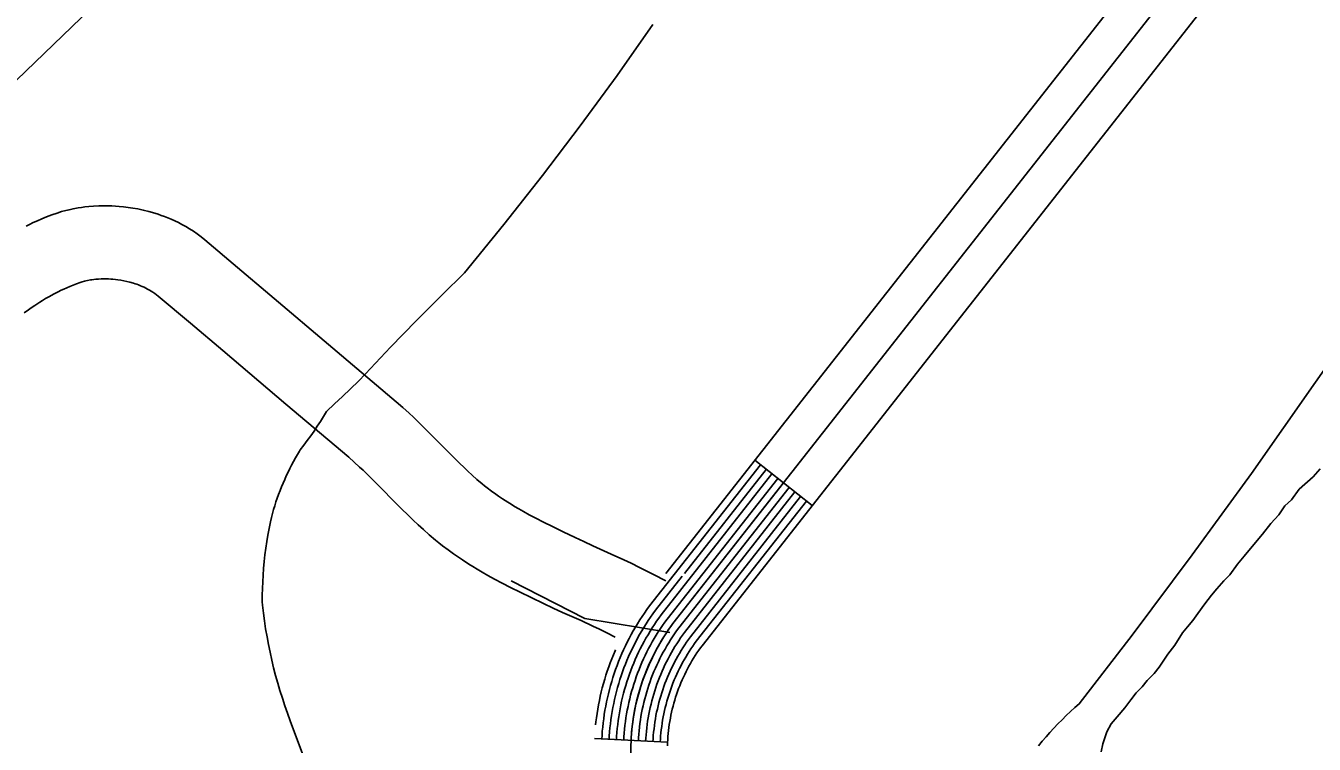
# Model space of a CAD drawing. Extents: x 3180038 to 3217926, y 922069 to 947485.
# Drawn here: x 3188708 to 3189237, y 934906 to 935201 of the extents above; entities that cross this region are included whole.
import ezdxf

# ---------------------------------------------------------------- set-up
doc = ezdxf.new("R2010")
doc.units = 0
for name, color, linetype in [('V-LEVE-TOET', 7, 'Continuous'), ('V-ROAD-CNTR', 7, 'Continuous'), ('V-TOPO-SHOR', 7, 'Continuous'), ('V-WETL-SWMP', 7, 'Continuous')]:
    doc.layers.add(name, color=color, linetype=linetype)

msp = doc.modelspace()

# ---------------------------------------------------------------- linework, layer by layer
at = {"layer": 'V-LEVE-TOET'}
for points in [[(3188827.61, 935036.72), (3188828.9, 935038.72), (3188830.16, 935040.75), (3188831.37, 935042.8), (3188831.39, 935042.84), (3188831.39, 935042.84), (3188834.71, 935045.9), (3188838, 935048.99), (3188841.27, 935052.11), (3188844.51, 935055.27), (3188847.42, 935058.16), (3188847.42, 935058.16), (3188857.72, 935069.17), (3188868.19, 935080.01), (3188878.84, 935090.67), (3188888.1, 935099.67), (3188888.1, 935099.67), (3188904.25, 935119.49), (3188920.06, 935139.58), (3188935.52, 935159.94), (3188950.64, 935180.57), (3188965.4, 935201.44)], [(3189263.62, 935092.3), (3189210.97, 935017.29), (3189210.97, 935017.29), (3189186.74, 934983.98), (3189162.01, 934951.02), (3189140.33, 934922.92), (3189140.33, 934922.92), (3189138.53, 934921.33), (3189136.75, 934919.71), (3189135.01, 934918.05), (3189133.29, 934916.38), (3189131.6, 934914.67), (3189129.94, 934912.92), (3189128.31, 934911.16), (3189126.71, 934909.36), (3189125.14, 934907.54), (3189123.6, 934905.69)], [(3188845.13, 934839.48), (3188816.56, 934915.99), (3188816.56, 934915.99), (3188815.42, 934919.04), (3188814.34, 934922.11), (3188813.31, 934925.19), (3188812.33, 934928.3), (3188811.4, 934931.42), (3188810.53, 934934.56), (3188809.72, 934937.71), (3188808.95, 934940.87), (3188808.24, 934944.05), (3188807.59, 934947.24), (3188807, 934950.44), (3188806.45, 934953.65), (3188805.97, 934956.87), (3188805.54, 934960.1), (3188805.16, 934963.34), (3188805.02, 934964.69), (3188805.02, 934964.69), (3188805.05, 934967.45), (3188805.12, 934970.2), (3188805.23, 934972.96), (3188805.39, 934975.71), (3188805.6, 934978.45), (3188805.86, 934981.2), (3188806.17, 934983.94), (3188806.52, 934986.67), (3188806.92, 934989.4), (3188807.36, 934992.12), (3188807.86, 934994.83), (3188808.39, 934997.53), (3188808.79, 934999.36), (3188808.79, 934999.36), (3188809.22, 935000.96), (3188809.68, 935002.54), (3188810.16, 935004.12), (3188810.67, 935005.69), (3188811.21, 935007.25), (3188811.77, 935008.8), (3188812.35, 935010.35), (3188812.96, 935011.88), (3188813.59, 935013.4), (3188814.25, 935014.91), (3188814.93, 935016.41), (3188815.64, 935017.9), (3188816.36, 935019.37), (3188817.12, 935020.83), (3188817.89, 935022.28), (3188818.69, 935023.72), (3188819.51, 935025.14), (3188820.35, 935026.54), (3188820.65, 935027.03), (3188820.65, 935027.03), (3188822.11, 935028.92), (3188823.54, 935030.83), (3188824.93, 935032.77), (3188826.29, 935034.73), (3188827.61, 935036.72)]]:
    msp.add_lwpolyline(points, dxfattribs=at)
at = {"layer": 'V-ROAD-CNTR'}
for p, q in [((3189030.72, 935004.21), (3189007.14, 935022.76)), ((3188937.39, 934957.87), (3188907.22, 934973.38)), ((3188972.3, 934952.18), (3188937.39, 934957.87)), ((3188971.38, 934907.12), (3188941.42, 934908.71))]:
    msp.add_line(p, q, dxfattribs=at)
for points in [[(3191151.81, 939057.08), (3189829.73, 936317.66), (3189780.65, 936216.27), (3189729.57, 936116.68), (3189676.72, 936017.84), (3189622.44, 935919.01), (3189566.14, 935821.91), (3189508.34, 935726.16), (3189454.5, 935639.54), (3189409.28, 935567.56), (3189362.72, 935497.1), (3189314.86, 935427.34), (3189265.96, 935357.7), (3189215.67, 935289.53), (3189180.73, 935243.5), (3188970.65, 934976.35)], [(3189192.6, 935234.33), (3188973.59, 934955.82)], [(3189204.47, 935225.16), (3188985.53, 934946.74), (3188984.87, 934945.84), (3188984.17, 934944.84), (3188983.43, 934943.76), (3188982.73, 934942.69), (3188982.08, 934941.65), (3188981.41, 934940.53), (3188980.76, 934939.43), (3188980.17, 934938.37), (3188979.58, 934937.25), (3188978.99, 934936.11), (3188978.43, 934934.95), (3188977.88, 934933.8), (3188977.38, 934932.68), (3188976.89, 934931.53), (3188976.4, 934930.32), (3188975.94, 934929.14), (3188975.51, 934927.95), (3188975.09, 934926.77), (3188974.7, 934925.57), (3188974.32, 934924.34), (3188973.97, 934923.13), (3188973.65, 934921.93), (3188973.34, 934920.67), (3188973.04, 934919.45), (3188972.78, 934918.22), (3188972.53, 934916.96), (3188972.31, 934915.7), (3188972.11, 934914.48), (3188971.94, 934913.25), (3188971.78, 934911.95), (3188971.64, 934910.68), (3188971.53, 934909.45), (3188971.44, 934908.21), (3188971.37, 934906.89), (3188971.32, 934905.64)], [(3188970.64, 934973.34), (3188965.62, 934975.95), (3188959.9, 934978.85), (3188956.47, 934980.54), (3188953.43, 934981.98), (3188948.26, 934984.34), (3188940.69, 934987.74), (3188937.04, 934989.4), (3188933.42, 934991.11), (3188928.48, 934993.48), (3188924.18, 934995.58), (3188920.5, 934997.41), (3188917.34, 934999.03), (3188914.64, 935000.47), (3188912.32, 935001.74), (3188910.33, 935002.87), (3188908.61, 935003.88), (3188907.14, 935004.77), (3188905.9, 935005.54), (3188903.66, 935006.98), (3188902.05, 935008.06), (3188900.9, 935008.86), (3188899.14, 935010.14), (3188897.41, 935011.45), (3188896.32, 935012.31), (3188895.28, 935013.16), (3188893.16, 935014.94), (3188891.23, 935016.65), (3188889.42, 935018.3), (3188887.72, 935019.9), (3188886.15, 935021.41), (3188883.13, 935024.4), (3188872.22, 935035.44), (3188869.32, 935038.3), (3188867.08, 935040.44), (3188865.34, 935042.07), (3188862.71, 935044.46), (3188860.04, 935046.77), (3188834.08, 935068.74), (3188808.18, 935090.64), (3188794.91, 935101.86), (3188781.51, 935113.18), (3188780, 935114.4), (3188778.38, 935115.61), (3188776.78, 935116.71), (3188775.2, 935117.72), (3188773.64, 935118.64), (3188772.11, 935119.48), (3188770.61, 935120.25), (3188769.14, 935120.96), (3188767.7, 935121.6), (3188766.29, 935122.19), (3188764.92, 935122.73), (3188763.59, 935123.21), (3188762.28, 935123.66), (3188760.94, 935124.09), (3188758.54, 935124.78), (3188756.19, 935125.36), (3188753.99, 935125.83), (3188751.91, 935126.21), (3188749.96, 935126.5), (3188748.12, 935126.73), (3188746.39, 935126.9), (3188744.77, 935127.03), (3188743.26, 935127.11), (3188741.84, 935127.15), (3188740.44, 935127.17), (3188738.02, 935127.13), (3188735.84, 935127.02), (3188733.94, 935126.87), (3188732.28, 935126.69), (3188730.83, 935126.5), (3188729.5, 935126.29), (3188727.4, 935125.9), (3188725.75, 935125.54), (3188724.47, 935125.22), (3188722.69, 935124.73), (3188720.91, 935124.17), (3188718.63, 935123.37), (3188716.53, 935122.58), (3188714.58, 935121.79), (3188712.76, 935121.02), (3188711.07, 935120.26), (3188709.5, 935119.52), (3188708.14, 935118.85)], [(3188949.93, 934950.27), (3188946.51, 934952.01), (3188943.45, 934953.51), (3188940.78, 934954.77), (3188935.88, 934957.01), (3188928.32, 934960.4), (3188924.41, 934962.19), (3188920.52, 934964.02), (3188915.4, 934966.49), (3188910.92, 934968.67), (3188906.95, 934970.65), (3188903.45, 934972.44), (3188900.39, 934974.07), (3188897.69, 934975.55), (3188895.33, 934976.89), (3188893.27, 934978.1), (3188891.47, 934979.19), (3188889.86, 934980.18), (3188887.17, 934981.92), (3188885.12, 934983.3), (3188883.55, 934984.39), (3188881.29, 934986.03), (3188879.05, 934987.72), (3188877.57, 934988.89), (3188876.14, 934990.05), (3188873.56, 934992.23), (3188871.18, 934994.33), (3188869.01, 934996.31), (3188867.03, 934998.17), (3188865.2, 934999.94), (3188861.91, 935003.19), (3188851.02, 935014.21), (3188848.41, 935016.79), (3188846.45, 935018.67), (3188845.01, 935020.01), (3188842.8, 935022.01), (3188840.53, 935023.99), (3188814.7, 935045.83), (3188788.81, 935067.74), (3188775.55, 935078.95), (3188762.4, 935090.06), (3188761.61, 935090.69), (3188760.92, 935091.2), (3188760.21, 935091.69), (3188759.5, 935092.15), (3188758.76, 935092.58), (3188758.02, 935092.99), (3188757.27, 935093.38), (3188756.53, 935093.73), (3188755.79, 935094.06), (3188755.05, 935094.37), (3188754.32, 935094.66), (3188753.58, 935094.93), (3188752.87, 935095.17), (3188752.24, 935095.37), (3188750.77, 935095.79), (3188749.44, 935096.12), (3188748.18, 935096.39), (3188746.98, 935096.61), (3188745.84, 935096.78), (3188744.78, 935096.92), (3188743.79, 935097.02), (3188742.86, 935097.09), (3188741.98, 935097.13), (3188741.17, 935097.16), (3188740.48, 935097.17), (3188739, 935097.14), (3188737.79, 935097.08), (3188736.77, 935097), (3188735.89, 935096.91), (3188735.13, 935096.8), (3188734.55, 935096.71), (3188733.36, 935096.49), (3188732.58, 935096.32), (3188732.07, 935096.19), (3188731.2, 935095.95), (3188730.37, 935095.69), (3188728.87, 935095.17), (3188727.43, 935094.62), (3188726.07, 935094.08), (3188724.79, 935093.53), (3188723.59, 935092.99), (3188722.46, 935092.47), (3188721.31, 935091.9)], [(3188721.59, 935092.04), (3188719.4, 935090.92), (3188717.67, 935089.97), (3188716.16, 935089.1), (3188714.83, 935088.3), (3188713.72, 935087.61), (3188711.65, 935086.27), (3188710.16, 935085.25), (3188709.08, 935084.49), (3188707.39, 935083.27)], [(3189009.5, 935020.91), (3188964.03, 934963.08), (3188962.93, 934961.58), (3188961.92, 934960.14), (3188960.97, 934958.73), (3188960.01, 934957.28), (3188959.07, 934955.77), (3188958.2, 934954.32), (3188957.32, 934952.83), (3188956.45, 934951.27), (3188955.64, 934949.75), (3188954.85, 934948.2), (3188954.1, 934946.66), (3188953.36, 934945.1), (3188952.63, 934943.48), (3188951.95, 934941.87), (3188951.31, 934940.29), (3188950.68, 934938.68), (3188950.08, 934937.03), (3188949.51, 934935.39), (3188948.96, 934933.72), (3188948.46, 934932.09), (3188947.97, 934930.41), (3188947.52, 934928.72), (3188947.1, 934927.06), (3188946.7, 934925.37), (3188946.34, 934923.65), (3188946, 934921.95), (3188945.7, 934920.26), (3188945.41, 934918.52), (3188945.17, 934916.78), (3188944.96, 934915.1), (3188944.77, 934913.38), (3188944.61, 934911.63), (3188944.49, 934909.88), (3188944.42, 934908.56)], [(3189014.22, 935017.2), (3188968.81, 934959.45), (3188967.8, 934958.08), (3188966.86, 934956.74), (3188965.96, 934955.4), (3188965.06, 934954.03), (3188964.18, 934952.63), (3188963.36, 934951.26), (3188962.53, 934949.85), (3188961.73, 934948.4), (3188960.96, 934946.97), (3188960.21, 934945.51), (3188959.51, 934944.06), (3188958.81, 934942.59), (3188958.13, 934941.08), (3188957.49, 934939.58), (3188956.89, 934938.08), (3188956.29, 934936.56), (3188955.73, 934935.02), (3188955.19, 934933.48), (3188954.68, 934931.91), (3188954.21, 934930.37), (3188953.75, 934928.79), (3188953.32, 934927.21), (3188952.93, 934925.64), (3188952.55, 934924.05), (3188952.21, 934922.45), (3188951.9, 934920.85), (3188951.61, 934919.25), (3188951.34, 934917.62), (3188951.12, 934916), (3188950.92, 934914.4), (3188950.74, 934912.78), (3188950.59, 934911.14), (3188950.48, 934909.51), (3188950.41, 934908.24)], [(3189016.58, 935015.34), (3188971.2, 934957.64), (3188970.24, 934956.34), (3188969.33, 934955.04), (3188968.46, 934953.74), (3188967.58, 934952.41), (3188966.74, 934951.07), (3188965.94, 934949.73), (3188965.13, 934948.36), (3188964.36, 934946.97), (3188963.62, 934945.58), (3188962.9, 934944.17), (3188962.21, 934942.76), (3188961.53, 934941.33), (3188960.88, 934939.88), (3188960.26, 934938.43), (3188959.67, 934936.97), (3188959.1, 934935.5), (3188958.56, 934934.01), (3188958.04, 934932.52), (3188957.54, 934931.01), (3188957.08, 934929.51), (3188956.64, 934927.98), (3188956.23, 934926.46), (3188955.85, 934924.93), (3188955.48, 934923.39), (3188955.15, 934921.84), (3188954.84, 934920.29), (3188954.57, 934918.74), (3188954.31, 934917.18), (3188954.09, 934915.6), (3188953.9, 934914.05), (3188953.73, 934912.48), (3188953.58, 934910.9), (3188953.47, 934909.32), (3188953.41, 934908.08)], [(3189011.86, 935019.05), (3188978.27, 934976.33)], [(3189018.93, 935013.49), (3188973.59, 934955.82), (3188972.68, 934954.59), (3188971.81, 934953.34), (3188970.95, 934952.08), (3188970.11, 934950.79), (3188969.3, 934949.5), (3188968.51, 934948.19), (3188967.74, 934946.87), (3188967, 934945.54), (3188966.28, 934944.19), (3188965.58, 934942.83), (3188964.91, 934941.46), (3188964.26, 934940.08), (3188963.63, 934938.68), (3188963.04, 934937.28), (3188962.46, 934935.86), (3188961.91, 934934.44), (3188961.38, 934933), (3188960.88, 934931.56), (3188960.4, 934930.1), (3188959.96, 934928.65), (3188959.53, 934927.17), (3188959.13, 934925.7), (3188958.76, 934924.22), (3188958.41, 934922.74), (3188958.09, 934921.24), (3188957.79, 934919.74), (3188957.53, 934918.23), (3188957.28, 934916.73), (3188957.07, 934915.21), (3188956.88, 934913.7), (3188956.71, 934912.18), (3188956.57, 934910.66), (3188956.47, 934909.14), (3188956.4, 934907.92)], [(3189021.29, 935011.63), (3188975.98, 934954.01), (3188975.12, 934952.84), (3188974.28, 934951.64), (3188973.45, 934950.41), (3188972.63, 934949.17), (3188971.86, 934947.93), (3188971.09, 934946.66), (3188970.34, 934945.38), (3188969.63, 934944.1), (3188968.94, 934942.8), (3188968.26, 934941.48), (3188967.61, 934940.16), (3188966.98, 934938.82), (3188966.38, 934937.48), (3188965.81, 934936.13), (3188965.25, 934934.75), (3188964.71, 934933.38), (3188964.21, 934931.99), (3188963.72, 934930.6), (3188963.26, 934929.19), (3188962.83, 934927.78), (3188962.42, 934926.36), (3188962.03, 934924.95), (3188961.68, 934923.51), (3188961.34, 934922.08), (3188961.03, 934920.64), (3188960.74, 934919.18), (3188960.48, 934917.73), (3188960.24, 934916.28), (3188960.04, 934914.82), (3188959.86, 934913.35), (3188959.7, 934911.88), (3188959.56, 934910.42), (3188959.46, 934908.95), (3188959.4, 934907.76)], [(3189023.65, 935009.78), (3188978.36, 934952.19), (3188977.56, 934951.09), (3188976.75, 934949.94), (3188975.95, 934948.75), (3188975.16, 934947.55), (3188974.41, 934946.36), (3188973.67, 934945.13), (3188972.95, 934943.9), (3188972.27, 934942.67), (3188971.6, 934941.41), (3188970.95, 934940.14), (3188970.32, 934938.85), (3188969.71, 934937.57), (3188969.13, 934936.28), (3188968.58, 934934.98), (3188968.04, 934933.64), (3188967.52, 934932.32), (3188967.03, 934930.98), (3188966.56, 934929.64), (3188966.12, 934928.29), (3188965.7, 934926.92), (3188965.31, 934925.56), (3188964.94, 934924.19), (3188964.59, 934922.8), (3188964.26, 934921.42), (3188963.97, 934920.03), (3188963.69, 934918.63), (3188963.44, 934917.22), (3188963.21, 934915.83), (3188963.02, 934914.43), (3188962.84, 934913), (3188962.68, 934911.58), (3188962.55, 934910.18), (3188962.46, 934908.77), (3188962.39, 934907.6)], [(3189026.01, 935007.92), (3188980.75, 934950.38), (3188979.99, 934949.34), (3188979.22, 934948.24), (3188978.44, 934947.08), (3188977.68, 934945.93), (3188976.97, 934944.79), (3188976.25, 934943.6), (3188975.55, 934942.41), (3188974.9, 934941.24), (3188974.26, 934940.03), (3188973.63, 934938.8), (3188973.02, 934937.55), (3188972.43, 934936.31), (3188971.88, 934935.08), (3188971.35, 934933.83), (3188970.82, 934932.53), (3188970.33, 934931.26), (3188969.86, 934929.97), (3188969.41, 934928.69), (3188968.98, 934927.38), (3188968.58, 934926.06), (3188968.19, 934924.75), (3188967.84, 934923.44), (3188967.51, 934922.09), (3188967.19, 934920.76), (3188966.91, 934919.43), (3188966.64, 934918.07), (3188966.4, 934916.72), (3188966.18, 934915.38), (3188965.99, 934914.04), (3188965.82, 934912.65), (3188965.67, 934911.28), (3188965.54, 934909.93), (3188965.45, 934908.58), (3188965.39, 934907.44)], [(3189028.37, 935006.07), (3188983.14, 934948.56), (3188982.43, 934947.59), (3188981.69, 934946.54), (3188980.94, 934945.42), (3188980.21, 934944.31), (3188979.53, 934943.22), (3188978.83, 934942.06), (3188978.16, 934940.92), (3188977.54, 934939.8), (3188976.92, 934938.64), (3188976.31, 934937.45), (3188975.72, 934936.25), (3188975.16, 934935.05), (3188974.63, 934933.88), (3188974.12, 934932.68), (3188973.61, 934931.43), (3188973.13, 934930.2), (3188972.68, 934928.96), (3188972.25, 934927.73), (3188971.84, 934926.48), (3188971.45, 934925.2), (3188971.08, 934923.94), (3188970.75, 934922.69), (3188970.42, 934921.38), (3188970.12, 934920.11), (3188969.85, 934918.82), (3188969.59, 934917.52), (3188969.35, 934916.21), (3188969.14, 934914.93), (3188968.97, 934913.65), (3188968.8, 934912.3), (3188968.65, 934910.98), (3188968.54, 934909.69), (3188968.44, 934908.4), (3188968.38, 934907.28)], [(3188977.38, 934975.2), (3188966.42, 934961.27), (3188965.37, 934959.83), (3188964.39, 934958.44), (3188963.46, 934957.07), (3188962.54, 934955.66), (3188961.63, 934954.2), (3188960.78, 934952.79), (3188959.92, 934951.34), (3188959.09, 934949.84), (3188958.3, 934948.36), (3188957.53, 934946.85), (3188956.8, 934945.36), (3188956.08, 934943.85), (3188955.38, 934942.28), (3188954.72, 934940.72), (3188954.1, 934939.18), (3188953.49, 934937.62), (3188952.9, 934936.03), (3188952.35, 934934.43), (3188951.82, 934932.82), (3188951.33, 934931.23), (3188950.86, 934929.6), (3188950.42, 934927.97), (3188950.02, 934926.35), (3188949.63, 934924.71), (3188949.27, 934923.05), (3188948.95, 934921.4), (3188948.65, 934919.75), (3188948.38, 934918.07), (3188948.15, 934916.39), (3188947.94, 934914.75), (3188947.76, 934913.08), (3188947.6, 934911.38), (3188947.48, 934909.69), (3188947.41, 934908.4)], [(3188950.03, 934945.02), (3188949.88, 934944.67), (3188949.18, 934943.02), (3188948.52, 934941.4), (3188947.87, 934939.74), (3188947.25, 934938.04), (3188946.66, 934936.35), (3188946.1, 934934.63), (3188945.59, 934932.95), (3188945.08, 934931.22), (3188944.61, 934929.47), (3188944.19, 934927.77), (3188943.77, 934926.02), (3188943.4, 934924.26), (3188943.05, 934922.51), (3188942.74, 934920.76), (3188942.45, 934918.97), (3188942.2, 934917.17), (3188941.98, 934915.45), (3188941.85, 934914.24)]]:
    msp.add_lwpolyline(points, dxfattribs=at)
msp.add_arc((3189043.84, 934903.58), 87.55, 143.3622, 210.4179, dxfattribs=at)
at = {"layer": 'V-TOPO-SHOR'}
msp.add_lwpolyline([(3188341.83, 934753.68), (3188666.11, 935142.14), (3188757.32, 935229.97), (3188821.5, 935287.39), (3188892.44, 935334.68), (3188932.97, 935388.73), (3188987.02, 935473.18), (3189108.63, 935625.19), (3189179.56, 935740.04), (3189220.1, 935807.6), (3189260.63, 935881.91), (3189277.52, 935929.2), (3189297.79, 935986.63), (3189345.08, 936121.75), (3189493.71, 936331.18), (3189730.17, 936824.36)], dxfattribs=at)
at = {"layer": 'V-WETL-SWMP'}
msp.add_lwpolyline([(3189149.27, 934903.21), (3189149.95, 934906.44), (3189151.68, 934911.47), (3189153.43, 934914.72), (3189155.9, 934917.61), (3189159.08, 934921.24), (3189161.54, 934924.49), (3189163.65, 934927.38), (3189166.13, 934929.92), (3189168.25, 934932.45), (3189171.08, 934935.35), (3189173.19, 934937.88), (3189176.71, 934943.3), (3189179.53, 934946.91), (3189182.69, 934951.97), (3189184.8, 934954.5), (3189186.92, 934957.03), (3189189.04, 934959.92), (3189191.85, 934963.9), (3189194.67, 934967.51), (3189196.79, 934970.05), (3189199.61, 934973.3), (3189202.09, 934975.84), (3189205.26, 934980.18), (3189208.08, 934983.44), (3189211.26, 934987.42), (3189215.49, 934992.48), (3189219.02, 934996.82), (3189222.2, 935000.44), (3189224.66, 935004.05), (3189227.49, 935006.6), (3189230.66, 935010.93), (3189236.33, 935016.02), (3189239.15, 935019.27)], dxfattribs=at)

doc.saveas('drawing.dxf')
